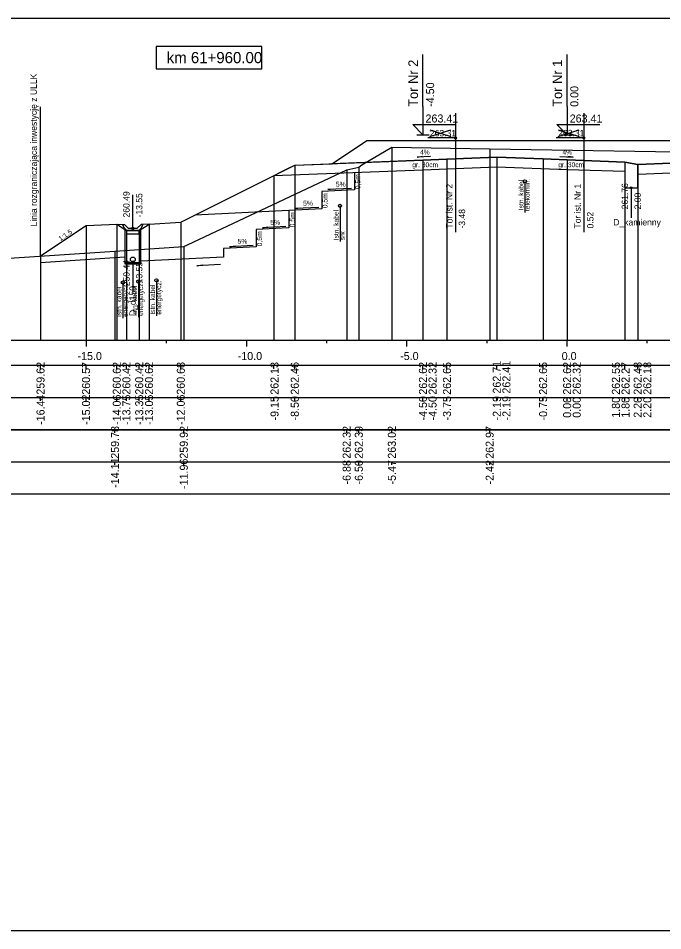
# Model space of a CAD drawing. Extents: x 6516023 to 6560129, y 5513077 to 5529206.
# Drawn here: x 6519668.58 to 6519688.7, y 5514551.66 to 5514580.16 of the extents above; entities that cross this region are included whole.
import ezdxf

# ---------------------------------------------------------------- set-up
doc = ezdxf.new("R2010")
doc.units = 0
for name, color, linetype in [('IR_default', 7, 'Continuous'), ('TOR_PRZEK_P-kable', 7, 'Continuous'), ('TOR_PRZEK_P-komponent', 7, 'Continuous'), ('TOR_PRZEK_P-odwodnienie', 7, 'Continuous'), ('TOR_PRZEK_P-opisy', 7, 'Continuous'), ('TOR_PRZEK_P-schodkowanie+wymiana', 7, 'Continuous'), ('TOR_PRZEK_P-tabelka istniejace', 7, 'Continuous'), ('TOR_PRZEK_P-tabelka projektowane', 7, 'Continuous'), ('TOR_PRZEK_P-teren istniejacy', 7, 'Continuous'), ('TOR_PRZEK_P-tory istniejace', 7, 'Continuous'), ('TOR_PRZEK_P-tory projektowane', 7, 'Continuous'), ('TOR_PRZEK_P-uklad odniesienia', 7, 'Continuous'), ('TOR_PRZEK_P-warstwa ochronna I', 7, 'Continuous'), ('TOR_PRZEK_P-warstwa ochronna II', 7, 'Continuous'), ('TOR_PS_T-granica PKP-projektowana', 7, 'Continuous'), ('TOR_PS_T-skarpy projektowane', 7, 'Continuous'), ('TOR_RAMKI-ramka+tabelka 1', 7, 'Continuous')]:
    doc.layers.add(name, color=color, linetype=linetype)

msp = doc.modelspace()

# ---------------------------------------------------------------- linework, layer by layer
at = {"layer": 'IR_default'}
msp.add_lwpolyline([(6519669.278, 5514572.731), (6519670.698, 5514573.678), (6519671.658, 5514573.726), (6519671.958, 5514573.525), (6519672.358, 5514573.525), (6519672.665, 5514573.726), (6519673.656, 5514573.788), (6519676.343, 5514575.132), (6519677, 5514575.46), (6519677.213, 5514575.566), (6519678.089, 5514575.601), (6519678.373, 5514575.613), (6519678.639, 5514575.791), (6519679.463, 5514576.34), (6519680.319, 5514576.34), (6519682.963, 5514576.34), (6519683.718, 5514576.34), (6519683.963, 5514576.34), (6519684.819, 5514576.34), (6519687.463, 5514576.34), (6519689.2, 5514576.34)], dxfattribs=at)
at = {"layer": 'TOR_PRZEK_P-kable'}
for p, q in [((6519684.396, 5514575.061), (6519684.396, 5514574.087)), ((6519678.625, 5514574.298), (6519678.625, 5514573.188)), ((6519671.849, 5514571.902), (6519671.849, 5514570.792)), ((6519672.332, 5514571.933), (6519672.332, 5514570.824)), ((6519672.896, 5514571.97), (6519672.896, 5514570.861))]:
    msp.add_line(p, q, dxfattribs=at)
for centre in [(6519684.396, 5514575.061), (6519678.625, 5514574.298), (6519671.849, 5514571.902), (6519672.332, 5514571.933), (6519672.896, 5514571.97)]:
    msp.add_circle(centre, 0.05, dxfattribs=at)
at = {"layer": 'TOR_PRZEK_P-komponent'}
msp.add_lwpolyline([(6519679.463, 5514576.34), (6519682.963, 5514576.34), (6519683.963, 5514576.34), (6519687.463, 5514576.34), (6519689.763, 5514576.34), (6519693.263, 5514576.34), (6519694.513, 5514576.339), (6519698.013, 5514576.339), (6519699.098, 5514575.616), (6519696.263, 5514575.729), (6519695.513, 5514575.759), (6519694.263, 5514575.809), (6519693.513, 5514575.81), (6519692.263, 5514575.76), (6519691.513, 5514575.73), (6519687.915, 5514575.586), (6519687.515, 5514575.659), (6519685.713, 5514575.731), (6519684.963, 5514575.761), (6519683.518, 5514575.819), (6519681.963, 5514575.756), (6519681.213, 5514575.726), (6519678.373, 5514575.613), (6519678.373, 5514575.613)], close=True, dxfattribs=at)
at = {"layer": 'TOR_PRZEK_P-odwodnienie'}
for p, q in [((6519687.715, 5514574.864), (6519687.715, 5514573.926)), ((6519672.158, 5514573.595), (6519672.158, 5514574.639)), ((6519671.851, 5514573.69), (6519671.898, 5514573.714)), ((6519672.018, 5514573.595), (6519671.898, 5514573.714)), ((6519672.018, 5514573.595), (6519672.298, 5514573.595)), ((6519672.298, 5514573.595), (6519672.418, 5514573.714)), ((6519672.418, 5514573.714), (6519672.466, 5514573.69)), ((6519671.968, 5514573.525), (6519672.348, 5514573.525)), ((6519672.158, 5514572.548), (6519672.158, 5514571.613))]:
    msp.add_line(p, q, dxfattribs=at)
for points in [[(6519687.515, 5514575.659), (6519687.515, 5514574.864), (6519687.915, 5514574.864), (6519687.915, 5514575.586)], [(6519671.658, 5514573.726), (6519671.898, 5514573.714)], [(6519671.898, 5514573.595), (6519671.851, 5514573.69)], [(6519671.968, 5514573.525), (6519671.898, 5514573.595)], [(6519672.348, 5514573.525), (6519672.418, 5514573.595)], [(6519672.665, 5514573.726), (6519672.418, 5514573.714)], [(6519672.418, 5514573.595), (6519672.466, 5514573.69)], [(6519671.908, 5514573.559), (6519671.908, 5514572.488), (6519672.408, 5514572.488), (6519672.408, 5514573.559)], [(6519672.358, 5514573.525), (6519671.958, 5514573.525), (6519671.958, 5514573.425), (6519672.358, 5514573.425), (6519672.358, 5514573.525)], [(6519671.908, 5514572.528), (6519672.408, 5514572.528)]]:
    msp.add_lwpolyline(points, dxfattribs=at)
for centre, radius in [((6519687.715, 5514574.864), 0.03), ((6519672.158, 5514573.595), 0.035), ((6519672.158, 5514572.623), 0.075), ((6519672.158, 5514572.548), 0.03)]:
    msp.add_circle(centre, radius, dxfattribs=at)
at = {"layer": 'TOR_PRZEK_P-opisy'}
for points in [[(6519681.446, 5514575.835), (6519681.028, 5514575.815), (6519681.196, 5514575.844)], [(6519685.488, 5514575.834), (6519685.906, 5514575.815), (6519685.738, 5514575.843)]]:
    msp.add_lwpolyline(points, dxfattribs=at)
at = {"layer": 'TOR_PRZEK_P-schodkowanie+wymiana'}
for p, q in [((6519679.076, 5514575.341), (6519679.076, 5514574.798)), ((6519679.076, 5514574.798), (6519678.053, 5514574.747)), ((6519678.053, 5514574.747), (6519678.053, 5514574.204)), ((6519678.053, 5514574.204), (6519677.03, 5514574.153)), ((6519677.03, 5514574.153), (6519674.092, 5514574.006)), ((6519677.03, 5514574.153), (6519677.03, 5514573.609)), ((6519677.03, 5514573.609), (6519676.007, 5514573.558)), ((6519676.007, 5514573.558), (6519676.007, 5514573.015)), ((6519676.007, 5514573.015), (6519674.984, 5514572.964)), ((6519674.984, 5514572.964), (6519674.984, 5514572.693)), ((6519674.984, 5514572.693), (6519672.408, 5514572.564))]:
    msp.add_line(p, q, dxfattribs=at)
msp.add_lwpolyline([(6519669.278, 5514572.531), (6519671.908, 5514572.705)], dxfattribs=at)
at = {"layer": 'TOR_PRZEK_P-tabelka istniejace'}
for p, q in [((6519671.602, 5514567.206), (6519671.602, 5514567.306)), ((6519673.749, 5514567.206), (6519673.749, 5514567.306)), ((6519678.833, 5514567.206), (6519678.833, 5514567.306)), ((6519679.211, 5514567.206), (6519679.211, 5514567.306)), ((6519680.243, 5514567.206), (6519680.243, 5514567.306)), ((6519683.296, 5514567.206), (6519683.296, 5514567.306)), ((6519634.663, 5514566.306), (6519728.463, 5514566.306)), ((6519671.602, 5514566.206), (6519671.602, 5514566.306)), ((6519673.749, 5514566.206), (6519673.749, 5514566.306)), ((6519678.833, 5514566.206), (6519678.833, 5514566.306)), ((6519679.211, 5514566.206), (6519679.211, 5514566.306)), ((6519680.243, 5514566.206), (6519680.243, 5514566.306)), ((6519683.296, 5514566.206), (6519683.296, 5514566.306))]:
    msp.add_line(p, q, dxfattribs=at)
for points in [[(6519680.243, 5514576.128), (6519680.243, 5514570.306), (6519680.243, 5514570.176), (6519680.243, 5514570.106)], [(6519683.296, 5514576.079), (6519683.296, 5514570.306), (6519683.296, 5514570.176), (6519683.296, 5514570.106)], [(6519678.833, 5514575.425), (6519678.833, 5514570.306), (6519678.833, 5514570.176), (6519678.833, 5514570.106)], [(6519679.211, 5514575.5), (6519679.211, 5514570.306), (6519679.211, 5514570.176), (6519679.211, 5514570.106)], [(6519673.749, 5514573.026), (6519673.749, 5514570.306), (6519673.749, 5514570.176), (6519673.749, 5514570.106)], [(6519671.602, 5514572.885), (6519671.602, 5514570.306), (6519671.602, 5514570.176), (6519671.602, 5514570.106)]]:
    msp.add_lwpolyline(points, dxfattribs=at)
msp.add_lwpolyline([(6519634.663, 5514567.306), (6519634.663, 5514565.306), (6519728.463, 5514565.306), (6519728.463, 5514567.306)], close=True, dxfattribs=at)
at = {"layer": 'TOR_PRZEK_P-tabelka projektowane'}
for p, q in [((6519669.278, 5514569.206), (6519669.278, 5514569.306)), ((6519670.698, 5514569.206), (6519670.698, 5514569.306)), ((6519671.658, 5514569.206), (6519671.658, 5514569.306)), ((6519671.958, 5514569.206), (6519671.958, 5514569.306)), ((6519672.358, 5514569.206), (6519672.358, 5514569.306)), ((6519672.665, 5514569.206), (6519672.665, 5514569.306)), ((6519673.656, 5514569.206), (6519673.656, 5514569.306)), ((6519676.561, 5514569.206), (6519676.561, 5514569.306)), ((6519677.213, 5514569.206), (6519677.213, 5514569.306)), ((6519681.213, 5514569.206), (6519681.213, 5514569.306)), ((6519681.213, 5514569.206), (6519681.213, 5514569.306)), ((6519681.963, 5514569.206), (6519681.963, 5514569.306)), ((6519683.518, 5514569.206), (6519683.518, 5514569.306)), ((6519683.518, 5514569.206), (6519683.518, 5514569.306)), ((6519684.963, 5514569.206), (6519684.963, 5514569.306)), ((6519685.713, 5514569.206), (6519685.713, 5514569.306)), ((6519685.713, 5514569.206), (6519685.713, 5514569.306)), ((6519687.515, 5514569.206), (6519687.515, 5514569.306)), ((6519687.515, 5514569.206), (6519687.515, 5514569.306)), ((6519687.915, 5514569.206), (6519687.915, 5514569.306)), ((6519687.915, 5514569.206), (6519687.915, 5514569.306)), ((6519634.663, 5514568.306), (6519728.463, 5514568.306)), ((6519669.278, 5514568.206), (6519669.278, 5514568.306)), ((6519670.698, 5514568.206), (6519670.698, 5514568.306)), ((6519671.658, 5514568.206), (6519671.658, 5514568.306)), ((6519671.958, 5514568.206), (6519671.958, 5514568.306)), ((6519672.358, 5514568.206), (6519672.358, 5514568.306)), ((6519672.665, 5514568.206), (6519672.665, 5514568.306)), ((6519673.656, 5514568.206), (6519673.656, 5514568.306)), ((6519676.561, 5514568.206), (6519676.561, 5514568.306)), ((6519677.213, 5514568.206), (6519677.213, 5514568.306)), ((6519681.213, 5514568.206), (6519681.213, 5514568.306)), ((6519681.213, 5514568.206), (6519681.213, 5514568.306)), ((6519681.963, 5514568.206), (6519681.963, 5514568.306)), ((6519683.518, 5514568.206), (6519683.518, 5514568.306)), ((6519683.518, 5514568.206), (6519683.518, 5514568.306)), ((6519684.963, 5514568.206), (6519684.963, 5514568.306)), ((6519685.713, 5514568.206), (6519685.713, 5514568.306)), ((6519685.713, 5514568.206), (6519685.713, 5514568.306)), ((6519687.515, 5514568.206), (6519687.515, 5514568.306)), ((6519687.515, 5514568.206), (6519687.515, 5514568.306)), ((6519687.915, 5514568.206), (6519687.915, 5514568.306)), ((6519687.915, 5514568.206), (6519687.915, 5514568.306))]:
    msp.add_line(p, q, dxfattribs=at)
for points in [[(6519681.213, 5514575.726), (6519681.213, 5514570.306), (6519681.213, 5514570.176), (6519681.213, 5514570.106)], [(6519681.963, 5514575.756), (6519681.963, 5514570.306), (6519681.963, 5514570.176), (6519681.963, 5514570.106)], [(6519683.518, 5514575.819), (6519683.518, 5514570.306), (6519683.518, 5514570.176), (6519683.518, 5514570.106)], [(6519684.963, 5514575.761), (6519684.963, 5514570.306), (6519684.963, 5514570.176), (6519684.963, 5514570.106)], [(6519685.713, 5514575.731), (6519685.713, 5514570.306), (6519685.713, 5514570.176), (6519685.713, 5514570.106)], [(6519687.515, 5514575.659), (6519687.515, 5514570.306), (6519687.515, 5514570.176), (6519687.515, 5514570.106)], [(6519687.915, 5514575.586), (6519687.915, 5514570.306), (6519687.915, 5514570.176), (6519687.915, 5514570.106)], [(6519677.213, 5514575.566), (6519677.213, 5514570.306), (6519677.213, 5514570.176), (6519677.213, 5514570.106)], [(6519681.213, 5514575.426), (6519681.213, 5514570.306), (6519681.213, 5514570.176), (6519681.213, 5514570.106)], [(6519683.518, 5514575.519), (6519683.518, 5514570.306), (6519683.518, 5514570.176), (6519683.518, 5514570.106)], [(6519685.713, 5514575.431), (6519685.713, 5514570.306), (6519685.713, 5514570.176), (6519685.713, 5514570.106)], [(6519687.515, 5514575.379), (6519687.515, 5514570.306), (6519687.515, 5514570.176), (6519687.515, 5514570.106)], [(6519676.561, 5514575.24), (6519676.561, 5514570.306), (6519676.561, 5514570.176), (6519676.561, 5514570.106)], [(6519687.915, 5514575.286), (6519687.915, 5514570.306), (6519687.915, 5514570.176), (6519687.915, 5514570.106)], [(6519670.698, 5514573.678), (6519670.698, 5514570.306), (6519670.698, 5514570.176), (6519670.698, 5514570.106)], [(6519671.658, 5514573.726), (6519671.658, 5514570.306), (6519671.658, 5514570.176), (6519671.658, 5514570.106)], [(6519672.665, 5514573.726), (6519672.665, 5514570.306), (6519672.665, 5514570.176), (6519672.665, 5514570.106)], [(6519673.656, 5514573.788), (6519673.656, 5514570.306), (6519673.656, 5514570.176), (6519673.656, 5514570.106)], [(6519671.958, 5514573.525), (6519671.958, 5514570.306), (6519671.958, 5514570.176), (6519671.958, 5514570.106)], [(6519672.358, 5514573.525), (6519672.358, 5514570.306), (6519672.358, 5514570.176), (6519672.358, 5514570.106)], [(6519669.278, 5514572.731), (6519669.278, 5514570.306), (6519669.278, 5514570.176), (6519669.278, 5514570.106)]]:
    msp.add_lwpolyline(points, dxfattribs=at)
msp.add_lwpolyline([(6519634.663, 5514569.306), (6519634.663, 5514567.306), (6519728.463, 5514567.306), (6519728.463, 5514569.306)], close=True, dxfattribs=at)
at = {"layer": 'TOR_PRZEK_P-teren istniejacy'}
msp.add_lwpolyline([(6519667.663, 5514572.624), (6519671.602, 5514572.885), (6519673.749, 5514573.026), (6519673.863, 5514573.081), (6519678.833, 5514575.425), (6519678.834, 5514575.426), (6519678.834, 5514575.426), (6519679.211, 5514575.5), (6519679.305, 5514575.581), (6519680.243, 5514576.128), (6519683.296, 5514576.079), (6519698.804, 5514575.823), (6519698.912, 5514575.799), (6519699.394, 5514575.69), (6519699.611, 5514575.688), (6519700.482, 5514575.519), (6519701.059, 5514575.113), (6519706.147, 5514572.158), (6519706.303, 5514572.183), (6519707.286, 5514572.203), (6519708.629, 5514572.637), (6519709.881, 5514573.07)], dxfattribs=at)
at = {"layer": 'TOR_PRZEK_P-tory istniejace'}
for p, q in [((6519682.229, 5514577.193), (6519682.229, 5514573.473)), ((6519686.234, 5514577.195), (6519686.234, 5514573.475)), ((6519681.43, 5514576.465), (6519682.082, 5514576.668)), ((6519681.43, 5514576.668), (6519682.082, 5514576.465)), ((6519685.435, 5514576.467), (6519686.086, 5514576.67)), ((6519685.435, 5514576.67), (6519686.086, 5514576.467)), ((6519682.23, 5514576.418), (6519681.364, 5514576.418)), ((6519686.235, 5514576.42), (6519685.369, 5514576.42))]:
    msp.add_line(p, q, dxfattribs=at)
for centre in [(6519682.23, 5514576.418), (6519686.235, 5514576.42)]:
    msp.add_circle(centre, 0.035, dxfattribs=at)
at = {"layer": 'TOR_PRZEK_P-tory projektowane'}
for p, q in [((6519681.213, 5514577.397), (6519681.213, 5514579.029)), ((6519685.713, 5514577.397), (6519685.713, 5514579.029)), ((6519681.213, 5514577.397), (6519681.213, 5514576.52)), ((6519685.713, 5514577.397), (6519685.713, 5514576.52)), ((6519681.213, 5514576.52), (6519680.894, 5514576.839)), ((6519680.894, 5514576.839), (6519682.238, 5514576.839)), ((6519685.713, 5514576.52), (6519685.394, 5514576.839)), ((6519685.394, 5514576.839), (6519686.738, 5514576.839)), ((6519681.021, 5514576.52), (6519681.405, 5514576.52)), ((6519685.521, 5514576.52), (6519685.905, 5514576.52))]:
    msp.add_line(p, q, dxfattribs=at)
at = {"layer": 'TOR_PRZEK_P-uklad odniesienia'}
for p, q in [((6519638.463, 5514570.106), (6519728.463, 5514570.106)), ((6519670.713, 5514569.906), (6519670.713, 5514570.106)), ((6519673.213, 5514570.006), (6519673.213, 5514570.106)), ((6519675.713, 5514569.906), (6519675.713, 5514570.106)), ((6519678.213, 5514570.006), (6519678.213, 5514570.106)), ((6519680.713, 5514569.906), (6519680.713, 5514570.106)), ((6519683.213, 5514570.006), (6519683.213, 5514570.106)), ((6519685.713, 5514569.906), (6519685.713, 5514570.106)), ((6519688.213, 5514570.006), (6519688.213, 5514570.106))]:
    msp.add_line(p, q, dxfattribs=at)
msp.add_lwpolyline([(6519676.189, 5514579.277), (6519672.889, 5514579.277), (6519672.889, 5514578.577), (6519676.189, 5514578.577)], close=True, dxfattribs=at)
at = {"layer": 'TOR_PRZEK_P-warstwa ochronna I'}
for points in [[(6519676.561, 5514575.24), (6519681.213, 5514575.426), (6519683.518, 5514575.519), (6519685.713, 5514575.431), (6519687.515, 5514575.379)], [(6519687.915, 5514575.286), (6519691.513, 5514575.43), (6519693.513, 5514575.51), (6519694.263, 5514575.509), (6519696.263, 5514575.427), (6519700.746, 5514575.248)]]:
    msp.add_lwpolyline(points, dxfattribs=at)
at = {"layer": 'TOR_PRZEK_P-warstwa ochronna II'}
msp.add_lwpolyline([(6519669.278, 5514572.731), (6519670.698, 5514573.678), (6519671.658, 5514573.726), (6519671.958, 5514573.525), (6519672.358, 5514573.525), (6519672.665, 5514573.726), (6519673.656, 5514573.788), (6519677.213, 5514575.566), (6519681.213, 5514575.726), (6519681.963, 5514575.756), (6519683.518, 5514575.819), (6519684.963, 5514575.761), (6519685.713, 5514575.731), (6519687.515, 5514575.659), (6519687.915, 5514575.586), (6519691.513, 5514575.73)], dxfattribs=at)
at = {"layer": 'TOR_PS_T-granica PKP-projektowana'}
msp.add_line((6519669.278, 5514572.731), (6519669.278, 5514577.389), dxfattribs=at)
at = {"layer": 'TOR_PS_T-skarpy projektowane'}
for points in [[(6519678.983, 5514574.842), (6519678.247, 5514574.803), (6519678.42, 5514574.833)], [(6519677.96, 5514574.248), (6519677.225, 5514574.209), (6519677.397, 5514574.239)], [(6519676.937, 5514573.654), (6519676.202, 5514573.614), (6519676.374, 5514573.645)], [(6519675.914, 5514573.06), (6519675.179, 5514573.02), (6519675.352, 5514573.051)], [(6519674.891, 5514572.466), (6519674.156, 5514572.426), (6519674.329, 5514572.457)]]:
    msp.add_lwpolyline(points, dxfattribs=at)
at = {"layer": 'TOR_RAMKI-ramka+tabelka 1'}
msp.add_lwpolyline([(6519632.013, 5514580.156), (6519879.513, 5514580.156), (6519879.513, 5514551.656), (6519632.013, 5514551.656)], close=True, dxfattribs=at)

# ---------------------------------------------------------------- texts
at = {"layer": 'TOR_PRZEK_P-kable'}
for s, height, p in [('Istn. kabel', 0.14999, (6519684.351, 5514574.163)), ('telekomun.', 0.15, (6519684.545, 5514574.135)), ('Istn. kabel', 0.14999, (6519678.58, 5514573.224)), ('srk', 0.15, (6519678.774, 5514573.224)), ('energetycz.', 0.14999, (6519672.481, 5514570.86)), ('energetycz.', 0.14999, (6519673.045, 5514570.897)), ('Istn. kabel', 0.14999, (6519671.804, 5514570.828)), ('energetycz.', 0.14999, (6519671.998, 5514570.828)), ('Istn. kabel', 0.14999, (6519672.287, 5514570.86)), ('Istn. kabel', 0.14999, (6519672.85, 5514570.897))]:
    msp.add_text(s, height=height, rotation=90.0511, dxfattribs=at).set_placement(p)
at = {"layer": 'TOR_PRZEK_P-odwodnienie'}
for s, rotation, p in [('260.49', 90, (6519672.058, 5514573.934)), ('261.76', 90, (6519687.615, 5514574.187)), ('-13.55', 90, (6519672.458, 5514573.934)), ('2.00', 90, (6519688.015, 5514574.187)), ('D_kamienny', 360, (6519687.153, 5514573.684)), ('259.44', 90, (6519672.058, 5514571.788)), ('-13.55', 90, (6519672.458, 5514571.788)), ('D_d150', 90, (6519672.251, 5514570.855))]:
    msp.add_text(s, height=0.2, rotation=rotation, dxfattribs=at).set_placement(p)
at = {"layer": 'TOR_PRZEK_P-opisy'}
for s, rotation, p in [('4%', 0.1515, (6519681.123, 5514575.9)), ('4%', 359.8485, (6519685.567, 5514575.9)), ('1:1,5', 34.0701, (6519669.902, 5514573.192))]:
    msp.add_text(s, height=0.15, rotation=rotation, dxfattribs=at).set_placement(p)
at = {"layer": 'TOR_PRZEK_P-schodkowanie+wymiana'}
for p in [(6519679.258, 5514574.814), (6519678.235, 5514574.22), (6519677.212, 5514573.625), (6519676.189, 5514573.031)]:
    msp.add_text('0,5m', height=0.1545, rotation=90, dxfattribs=at).set_placement(p)
at = {"layer": 'TOR_PRZEK_P-tabelka istniejace'}
for s, p in [('259.78', (6519671.727, 5514566.398)), ('259.92', (6519673.874, 5514566.4)), ('262.32', (6519678.958, 5514566.4)), ('262.39', (6519679.336, 5514566.398)), ('263.02', (6519680.368, 5514566.4)), ('262.97', (6519683.421, 5514566.398)), ('-14.11', (6519671.727, 5514565.489)), ('-11.96', (6519673.874, 5514565.454)), ('-6.88', (6519678.958, 5514565.594)), ('-6.50', (6519679.336, 5514565.594)), ('-5.47', (6519680.368, 5514565.594)), ('-2.42', (6519683.421, 5514565.596))]:
    msp.add_text(s, height=0.25, rotation=90, dxfattribs=at).set_placement(p)
at = {"layer": 'TOR_PRZEK_P-tabelka projektowane'}
for s, p in [('259.62', (6519669.403, 5514568.4)), ('260.57', (6519670.823, 5514568.398)), ('260.62', (6519671.783, 5514568.4)), ('260.42', (6519672.083, 5514568.4)), ('260.42', (6519672.483, 5514568.4)), ('260.62', (6519672.79, 5514568.4)), ('260.68', (6519673.781, 5514568.398)), ('262.13', (6519676.706, 5514568.398)), ('262.46', (6519677.338, 5514568.398)), ('262.62', (6519681.338, 5514568.4)), ('262.32', (6519681.638, 5514568.4)), ('262.65', (6519682.088, 5514568.397)), ('262.71', (6519683.643, 5514568.433)), ('262.41', (6519683.943, 5514568.433)), ('262.65', (6519685.088, 5514568.397)), ('262.62', (6519685.838, 5514568.4)), ('262.32', (6519686.138, 5514568.4)), ('262.55', (6519687.36, 5514568.397)), ('262.27', (6519687.66, 5514568.398)), ('262.48', (6519688.04, 5514568.398)), ('262.18', (6519688.34, 5514568.398)), ('-16.44', (6519669.403, 5514567.455)), ('-15.02', (6519670.823, 5514567.456)), ('-14.06', (6519671.783, 5514567.454)), ('-13.75', (6519672.083, 5514567.453)), ('-13.35', (6519672.483, 5514567.453)), ('-13.05', (6519672.79, 5514567.453)), ('-12.06', (6519673.781, 5514567.454)), ('-9.15', (6519676.706, 5514567.593)), ('-8.50', (6519677.338, 5514567.594)), ('-4.50', (6519681.338, 5514567.594)), ('-4.50', (6519681.638, 5514567.594)), ('-3.75', (6519682.088, 5514567.593)), ('-2.19', (6519683.643, 5514567.594)), ('-2.19', (6519683.943, 5514567.594)), ('-0.75', (6519685.088, 5514567.593)), ('0.00', (6519685.838, 5514567.678)), ('0.00', (6519686.138, 5514567.678)), ('1.80', (6519687.36, 5514567.678)), ('1.80', (6519687.66, 5514567.678)), ('2.20', (6519688.04, 5514567.678)), ('2.20', (6519688.34, 5514567.678))]:
    msp.add_text(s, height=0.25, rotation=90, dxfattribs=at).set_placement(p)
at = {"layer": 'TOR_PRZEK_P-tory istniejace'}
for p in [(6519681.43, 5514576.468), (6519685.435, 5514576.47)]:
    msp.add_text('263.31', height=0.2, dxfattribs=at).set_placement(p)
for s, rotation, p in [('Tor ist. Nr 2', 90.0511, (6519682.136, 5514573.587)), ('Tor ist. Nr 1', 90.0511, (6519686.141, 5514573.589)), ('-3.48', 90, (6519682.53, 5514573.588)), ('0.52', 90, (6519686.535, 5514573.59))]:
    msp.add_text(s, height=0.2, rotation=rotation, dxfattribs=at).set_placement(p)
at = {"layer": 'TOR_PRZEK_P-tory projektowane'}
for s, height, p in [('Tor Nr 2', 0.3, (6519681.058, 5514577.391)), ('Tor Nr 1', 0.3, (6519685.558, 5514577.391)), ('-4.50', 0.25, (6519681.563, 5514577.39)), ('0.00', 0.25, (6519686.063, 5514577.39))]:
    msp.add_text(s, height=height, rotation=90, dxfattribs=at).set_placement(p)
for p in [(6519681.293, 5514576.9), (6519685.793, 5514576.9)]:
    msp.add_text('263.41', height=0.25, dxfattribs=at).set_placement(p)
at = {"layer": 'TOR_PRZEK_P-uklad odniesienia'}
for s, height, p in [('km 61+960.00', 0.35, (6519673.217, 5514578.752)), ('-15.0', 0.25, (6519670.432, 5514569.481)), ('-10.0', 0.25, (6519675.432, 5514569.481)), ('-5.0', 0.25, (6519680.502, 5514569.481)), ('0.0', 0.25, (6519685.544, 5514569.481))]:
    msp.add_text(s, height=height, dxfattribs=at).set_placement(p)
at = {"layer": 'TOR_PRZEK_P-warstwa ochronna I'}
for p in [(6519680.88, 5514575.505), (6519685.438, 5514575.505)]:
    msp.add_text('gr. 30cm', height=0.15, dxfattribs=at).set_placement(p)
at = {"layer": 'TOR_PS_T-granica PKP-projektowana'}
msp.add_text('Linia rozgraniczająca inwestycję z ULLK', height=0.2, rotation=90.0511, dxfattribs=at).set_placement((6519669.167, 5514573.653))
at = {"layer": 'TOR_PS_T-skarpy projektowane'}
for p in [(6519678.494, 5514574.894), (6519677.471, 5514574.3), (6519676.449, 5514573.705), (6519675.426, 5514573.111)]:
    msp.add_text('5%', height=0.1545, dxfattribs=at).set_placement(p)

doc.saveas('drawing.dxf')
